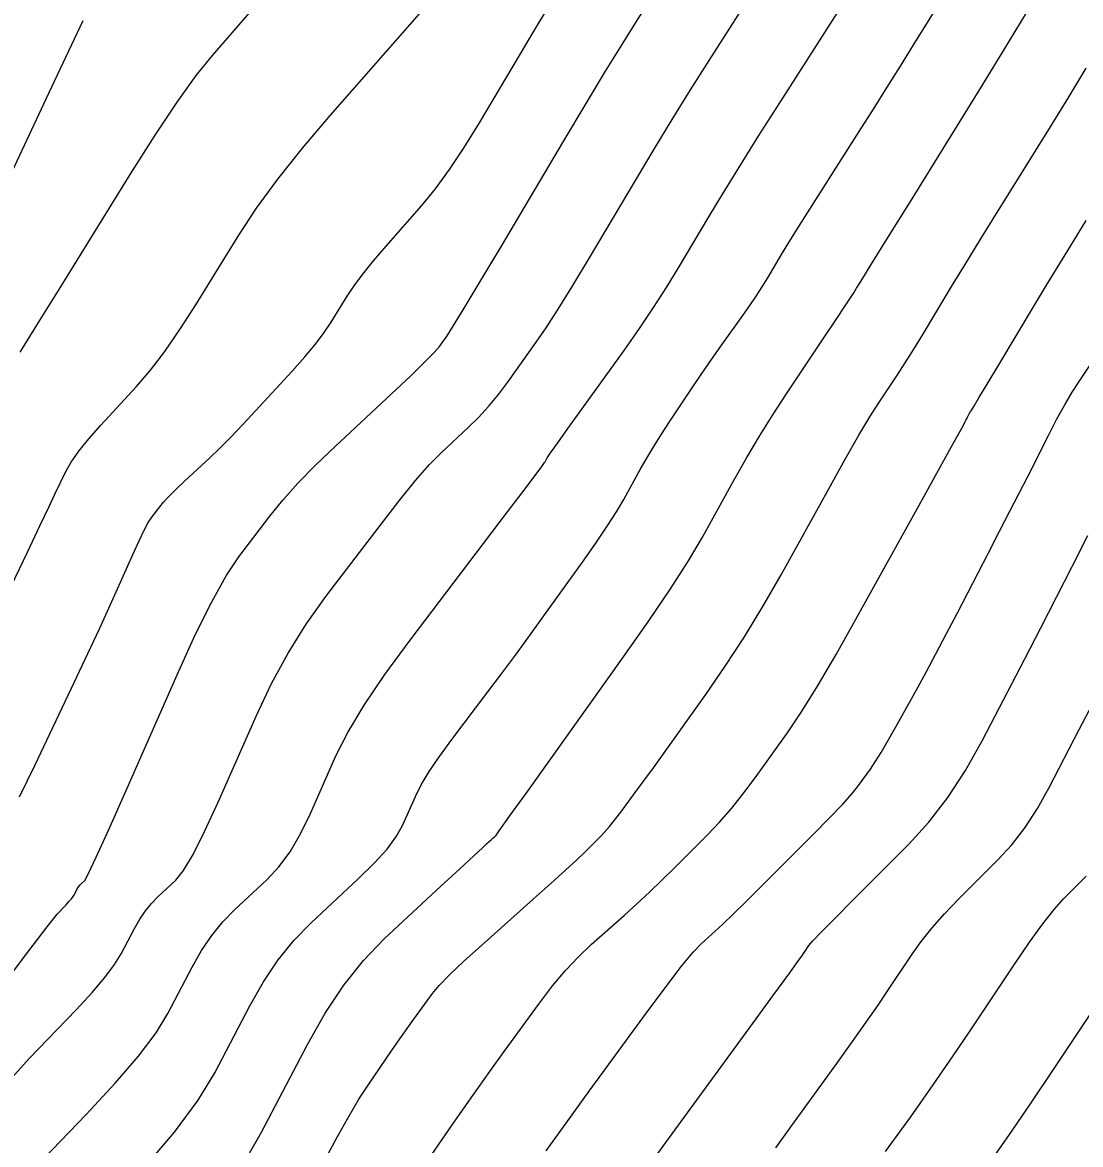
# Model space of a CAD drawing. Extents: x 2082232 to 2083549, y 592624 to 593832.
# Drawn here: x 2082854.13 to 2082879.29, y 593727.25 to 593753.94 of the extents above; entities that cross this region are included whole.
import ezdxf

# ---------------------------------------------------------------- set-up
doc = ezdxf.new("R2010")
doc.units = 0
doc.layers.add('DT_X_Contour_Major', color=7, linetype='Continuous')
doc.layers.add('DT_X_Contour_Minor', color=7, linetype='Continuous')

msp = doc.modelspace()

# ---------------------------------------------------------------- linework, layer by layer
at = {"layer": 'DT_X_Contour_Major'}
for points in [[(2082853.808, 593728.767), (2082854.284, 593729.297), (2082855.4, 593730.458), (2082855.781, 593730.867), (2082856.087, 593731.225), (2082856.318, 593731.53), (2082856.474, 593731.784), (2082856.791, 593732.392), (2082856.915, 593732.61), (2082857.049, 593732.808), (2082857.193, 593732.986), (2082857.348, 593733.144), (2082857.773, 593733.54), (2082857.956, 593733.767), (2082858.184, 593734.151), (2082858.458, 593734.692), (2082858.777, 593735.389), (2082859.69, 593737.457), (2082860.05, 593738.216), (2082860.446, 593738.939), (2082860.876, 593739.627), (2082861.341, 593740.281), (2082862.629, 593741.976), (2082863.082, 593742.561), (2082863.475, 593743.043), (2082863.807, 593743.422), (2082864.08, 593743.699), (2082864.726, 593744.301), (2082864.967, 593744.54), (2082865.207, 593744.803), (2082865.444, 593745.092), (2082865.68, 593745.407), (2082866.305, 593746.278), (2082866.563, 593746.652), (2082866.866, 593747.121), (2082867.215, 593747.683), (2082867.611, 593748.34), (2082868.725, 593750.218), (2082869.147, 593750.922), (2082869.577, 593751.626), (2082870.013, 593752.33), (2082870.457, 593753.034), (2082871.652, 593754.912)], [(2082853.299, 593749.171), (2082854.75, 593752.252), (2082855.227, 593753.263), (2082855.567, 593753.985)], [(2082863.843, 593726.988), (2082864.368, 593727.748), (2082864.833, 593728.414), (2082865.237, 593728.986), (2082865.582, 593729.464), (2082866.421, 593730.613), (2082866.733, 593731.023), (2082867.041, 593731.391), (2082867.346, 593731.718), (2082867.646, 593732.004), (2082868.441, 593732.709), (2082868.738, 593732.978), (2082869.035, 593733.253), (2082869.33, 593733.536), (2082869.625, 593733.827), (2082870.408, 593734.61), (2082870.701, 593734.917), (2082870.993, 593735.251), (2082871.282, 593735.612), (2082871.57, 593736), (2082872.334, 593737.069), (2082872.652, 593737.54), (2082873.031, 593738.152), (2082873.473, 593738.905), (2082873.977, 593739.799), (2082875.402, 593742.37), (2082875.872, 593743.218), (2082876.212, 593743.832), (2082876.423, 593744.213), (2082876.504, 593744.361), (2082876.547, 593744.444), (2082876.562, 593744.474), (2082876.577, 593744.502), (2082876.59, 593744.527), (2082876.601, 593744.551), (2082876.631, 593744.609), (2082876.642, 593744.63), (2082876.653, 593744.65), (2082876.663, 593744.668), (2082876.674, 593744.684), (2082876.701, 593744.724), (2082876.749, 593744.803), (2082876.872, 593745.007), (2082877.07, 593745.336), (2082877.343, 593745.792), (2082878.171, 593747.174), (2082878.482, 593747.691), (2082878.794, 593748.206), (2082879.109, 593748.719), (2082879.424, 593749.23)], [(2082877.102, 593726.777), (2082877.584, 593727.469), (2082878.099, 593728.222), (2082878.646, 593729.038), (2082880.148, 593731.295)]]:
    msp.add_lwpolyline(points, dxfattribs=at)
at = {"layer": 'DT_X_Contour_Minor'}
for points in [[(2082853.265, 593730.509), (2082854.15, 593731.691), (2082854.713, 593732.432), (2082854.952, 593732.733), (2082855.161, 593732.95), (2082855.232, 593733.027), (2082855.289, 593733.094), (2082855.333, 593733.151), (2082855.362, 593733.198), (2082855.421, 593733.312), (2082855.444, 593733.353), (2082855.469, 593733.39), (2082855.496, 593733.423), (2082855.525, 593733.453), (2082855.605, 593733.527), (2082855.688, 593733.681), (2082855.878, 593734.087), (2082856.176, 593734.745), (2082856.58, 593735.656), (2082857.801, 593738.421), (2082858.236, 593739.374), (2082858.626, 593740.159), (2082858.97, 593740.776), (2082859.27, 593741.225), (2082860.009, 593742.197), (2082860.314, 593742.575), (2082860.675, 593742.978), (2082861.093, 593743.407), (2082861.566, 593743.861), (2082862.903, 593745.107), (2082863.35, 593745.528), (2082863.689, 593745.855), (2082863.92, 593746.09), (2082864.042, 593746.231), (2082864.224, 593746.485), (2082864.355, 593746.687), (2082864.609, 593747.104), (2082864.988, 593747.735), (2082865.492, 593748.58), (2082867, 593751.119), (2082867.53, 593752.009), (2082867.992, 593752.775), (2082868.385, 593753.416), (2082868.709, 593753.934), (2082869.481, 593755.147)], [(2082853.616, 593725.861), (2082855.638, 593727.965), (2082856.329, 593728.708), (2082856.884, 593729.356), (2082857.303, 593729.91), (2082857.586, 593730.37), (2082858.161, 593731.471), (2082858.386, 593731.866), (2082858.629, 593732.225), (2082858.89, 593732.549), (2082859.171, 593732.836), (2082859.942, 593733.554), (2082860.224, 593733.854), (2082860.489, 593734.215), (2082860.74, 593734.638), (2082860.975, 593735.122), (2082861.58, 593736.493), (2082861.861, 593737.051), (2082862.248, 593737.696), (2082862.742, 593738.427), (2082863.343, 593739.245), (2082865.087, 593741.541), (2082865.662, 593742.298), (2082866.079, 593742.847), (2082866.337, 593743.188), (2082866.437, 593743.321), (2082866.492, 593743.399), (2082866.512, 593743.426), (2082866.528, 593743.451), (2082866.542, 593743.472), (2082866.552, 593743.49), (2082866.576, 593743.533), (2082866.585, 593743.549), (2082866.596, 593743.566), (2082866.607, 593743.584), (2082866.618, 593743.602), (2082866.651, 593743.651), (2082866.709, 593743.732), (2082866.858, 593743.941), (2082867.098, 593744.276), (2082867.429, 593744.738), (2082868.434, 593746.138), (2082868.798, 593746.655), (2082869.135, 593747.154), (2082869.445, 593747.636), (2082869.729, 593748.101), (2082870.451, 593749.317), (2082870.764, 593749.835), (2082871.161, 593750.477), (2082871.641, 593751.244), (2082872.205, 593752.135), (2082873.822, 593754.676)], [(2082853.866, 593740.544), (2082854.244, 593741.34), (2082854.542, 593741.967), (2082854.761, 593742.425), (2082854.899, 593742.714), (2082855.16, 593743.258), (2082855.286, 593743.48), (2082855.467, 593743.737), (2082855.702, 593744.03), (2082855.993, 593744.359), (2082856.841, 593745.282), (2082857.168, 593745.663), (2082857.51, 593746.112), (2082857.869, 593746.631), (2082858.245, 593747.217), (2082859.268, 593748.874), (2082859.692, 593749.518), (2082860.197, 593750.209), (2082860.783, 593750.947), (2082861.449, 593751.731), (2082863.334, 593753.883), (2082863.959, 593754.596)], [(2082857.006, 593726.682), (2082857.738, 593727.547), (2082858.302, 593728.304), (2082858.698, 593728.956), (2082859.531, 593730.551), (2082859.856, 593731.123), (2082860.209, 593731.643), (2082860.588, 593732.111), (2082860.993, 593732.527), (2082862.111, 593733.568), (2082862.491, 593733.94), (2082862.795, 593734.279), (2082863.022, 593734.584), (2082863.172, 593734.854), (2082863.47, 593735.529), (2082863.608, 593735.804), (2082863.799, 593736.121), (2082864.042, 593736.481), (2082864.338, 593736.884), (2082865.196, 593738.014), (2082865.521, 593738.445), (2082865.851, 593738.89), (2082866.186, 593739.349), (2082866.526, 593739.821), (2082867.441, 593741.101), (2082867.76, 593741.554), (2082868.03, 593741.954), (2082868.251, 593742.3), (2082868.423, 593742.594), (2082868.817, 593743.305), (2082868.972, 593743.575), (2082869.14, 593743.855), (2082869.321, 593744.144), (2082869.516, 593744.441), (2082870.053, 593745.245), (2082870.25, 593745.539), (2082870.441, 593745.818), (2082870.624, 593746.08), (2082870.799, 593746.328), (2082871.257, 593746.966), (2082871.423, 593747.202), (2082871.577, 593747.43), (2082871.719, 593747.649), (2082871.848, 593747.861), (2082872.177, 593748.416), (2082872.328, 593748.665), (2082872.534, 593748.997), (2082872.794, 593749.412), (2082873.11, 593749.909), (2082874.024, 593751.346), (2082874.361, 593751.878), (2082874.688, 593752.396), (2082875.004, 593752.9), (2082875.309, 593753.39), (2082876.11, 593754.68)], [(2082854.054, 593735.518), (2082854.419, 593736.267), (2082855.355, 593738.238), (2082855.681, 593738.928), (2082855.956, 593739.517), (2082856.182, 593740.006), (2082856.357, 593740.396), (2082856.757, 593741.302), (2082856.897, 593741.611), (2082857.017, 593741.859), (2082857.118, 593742.045), (2082857.199, 593742.169), (2082857.389, 593742.419), (2082857.479, 593742.527), (2082857.608, 593742.664), (2082857.775, 593742.83), (2082857.98, 593743.025), (2082858.579, 593743.583), (2082858.816, 593743.81), (2082859.078, 593744.073), (2082859.364, 593744.371), (2082859.675, 593744.706), (2082860.538, 593745.645), (2082860.839, 593745.982), (2082861.094, 593746.288), (2082861.304, 593746.565), (2082861.469, 593746.81), (2082861.849, 593747.424), (2082862.013, 593747.672), (2082862.222, 593747.952), (2082862.475, 593748.267), (2082862.772, 593748.614), (2082863.623, 593749.586), (2082863.948, 593749.982), (2082864.284, 593750.441), (2082864.633, 593750.962), (2082864.993, 593751.547), (2082865.968, 593753.189), (2082866.304, 593753.754), (2082866.582, 593754.216)], [(2082854.073, 593746.096), (2082854.471, 593746.736), (2082855.02, 593747.625), (2082856.687, 593750.323), (2082857.278, 593751.259), (2082857.801, 593752.042), (2082858.255, 593752.673), (2082858.642, 593753.152), (2082859.581, 593754.225)], [(2082859.367, 593726.767), (2082859.81, 593727.542), (2082860.901, 593729.631), (2082861.322, 593730.375), (2082861.767, 593731.041), (2082862.236, 593731.629), (2082862.73, 593732.139), (2082864.078, 593733.394), (2082864.526, 593733.811), (2082864.857, 593734.118), (2082865.072, 593734.317), (2082865.171, 593734.407), (2082865.278, 593734.503), (2082865.314, 593734.535), (2082865.341, 593734.559), (2082865.359, 593734.575), (2082865.367, 593734.583), (2082865.379, 593734.595), (2082865.464, 593734.713), (2082865.711, 593735.056), (2082866.119, 593735.626), (2082866.688, 593736.422), (2082868.421, 593738.846), (2082869.025, 593739.706), (2082869.539, 593740.468), (2082869.962, 593741.132), (2082870.294, 593741.698), (2082871.058, 593743.076), (2082871.351, 593743.591), (2082871.654, 593744.1), (2082871.969, 593744.605), (2082872.296, 593745.105), (2082873.182, 593746.432), (2082873.476, 593746.873), (2082873.693, 593747.199), (2082873.833, 593747.412), (2082873.896, 593747.51), (2082873.962, 593747.619), (2082874.06, 593747.779), (2082874.306, 593748.176), (2082874.699, 593748.81), (2082875.24, 593749.681), (2082876.878, 593752.321), (2082877.466, 593753.276), (2082878, 593754.162)], [(2082861.324, 593726.897), (2082861.615, 593727.442), (2082861.883, 593727.919), (2082862.127, 593728.326), (2082862.347, 593728.665), (2082862.904, 593729.476), (2082863.102, 593729.763), (2082863.277, 593730.014), (2082863.429, 593730.229), (2082863.559, 593730.409), (2082863.875, 593730.841), (2082864.036, 593731.035), (2082864.284, 593731.29), (2082864.618, 593731.608), (2082865.038, 593731.988), (2082866.272, 593733.084), (2082866.696, 593733.463), (2082867.041, 593733.776), (2082867.308, 593734.023), (2082867.496, 593734.205), (2082867.894, 593734.603), (2082868.083, 593734.815), (2082868.352, 593735.154), (2082868.7, 593735.619), (2082869.129, 593736.211), (2082870.378, 593737.957), (2082870.84, 593738.626), (2082871.293, 593739.323), (2082871.734, 593740.049), (2082872.165, 593740.802), (2082873.299, 593742.848), (2082873.692, 593743.549), (2082874.018, 593744.119), (2082874.278, 593744.558), (2082874.472, 593744.864), (2082874.901, 593745.506), (2082875.064, 593745.754), (2082875.23, 593746.015), (2082875.401, 593746.29), (2082875.576, 593746.579), (2082876.048, 593747.366), (2082876.26, 593747.718), (2082876.545, 593748.183), (2082876.903, 593748.763), (2082877.332, 593749.455), (2082878.572, 593751.454), (2082879.017, 593752.178), (2082879.422, 593752.848)], [(2082866.582, 593727.098), (2082867.094, 593727.815), (2082867.605, 593728.52), (2082868.966, 593730.384), (2082869.43, 593731.011), (2082869.799, 593731.492), (2082870.074, 593731.828), (2082870.254, 593732.019), (2082870.609, 593732.335), (2082870.781, 593732.493), (2082871.028, 593732.731), (2082871.352, 593733.05), (2082871.753, 593733.448), (2082872.923, 593734.618), (2082873.32, 593735.02), (2082873.634, 593735.349), (2082873.864, 593735.605), (2082874.011, 593735.788), (2082874.291, 593736.18), (2082874.407, 593736.353), (2082874.546, 593736.577), (2082874.708, 593736.853), (2082874.893, 593737.181), (2082875.415, 593738.123), (2082875.621, 593738.499), (2082875.847, 593738.92), (2082876.093, 593739.386), (2082876.36, 593739.897), (2082877.097, 593741.321), (2082877.363, 593741.835), (2082877.607, 593742.31), (2082877.83, 593742.745), (2082878.031, 593743.141), (2082878.538, 593744.145), (2082878.726, 593744.507), (2082878.911, 593744.84), (2082879.092, 593745.144), (2082879.269, 593745.42), (2082879.738, 593746.117)], [(2082868.853, 593726.511), (2082869.423, 593727.295), (2082871.034, 593729.501), (2082871.571, 593730.237), (2082871.973, 593730.787), (2082872.24, 593731.153), (2082872.372, 593731.334), (2082872.543, 593731.572), (2082872.604, 593731.656), (2082872.656, 593731.731), (2082872.702, 593731.796), (2082872.739, 593731.852), (2082872.83, 593731.987), (2082872.921, 593732.094), (2082873.128, 593732.311), (2082873.449, 593732.638), (2082873.885, 593733.077), (2082875.202, 593734.394), (2082875.681, 593734.918), (2082876.133, 593735.502), (2082876.555, 593736.145), (2082876.949, 593736.849), (2082877.962, 593738.804), (2082878.341, 593739.537), (2082878.717, 593740.269), (2082879.09, 593741.001), (2082879.46, 593741.732)], [(2082872.042, 593727.174), (2082872.425, 593727.703), (2082873.489, 593729.176), (2082873.865, 593729.699), (2082874.193, 593730.163), (2082874.474, 593730.568), (2082874.708, 593730.914), (2082875.269, 593731.757), (2082875.497, 593732.077), (2082875.759, 593732.405), (2082876.055, 593732.741), (2082876.386, 593733.085), (2082877.313, 593734.013), (2082877.651, 593734.382), (2082877.969, 593734.793), (2082878.267, 593735.246), (2082878.544, 593735.742), (2082879.258, 593737.119), (2082879.561, 593737.707)], [(2082874.653, 593727.083), (2082875.249, 593727.913), (2082875.784, 593728.671), (2082876.26, 593729.359), (2082876.677, 593729.976), (2082877.709, 593731.526), (2082878.072, 593732.06), (2082878.39, 593732.499), (2082878.661, 593732.843), (2082878.886, 593733.092), (2082879.425, 593733.631)]]:
    msp.add_lwpolyline(points, dxfattribs=at)

doc.saveas('drawing.dxf')
